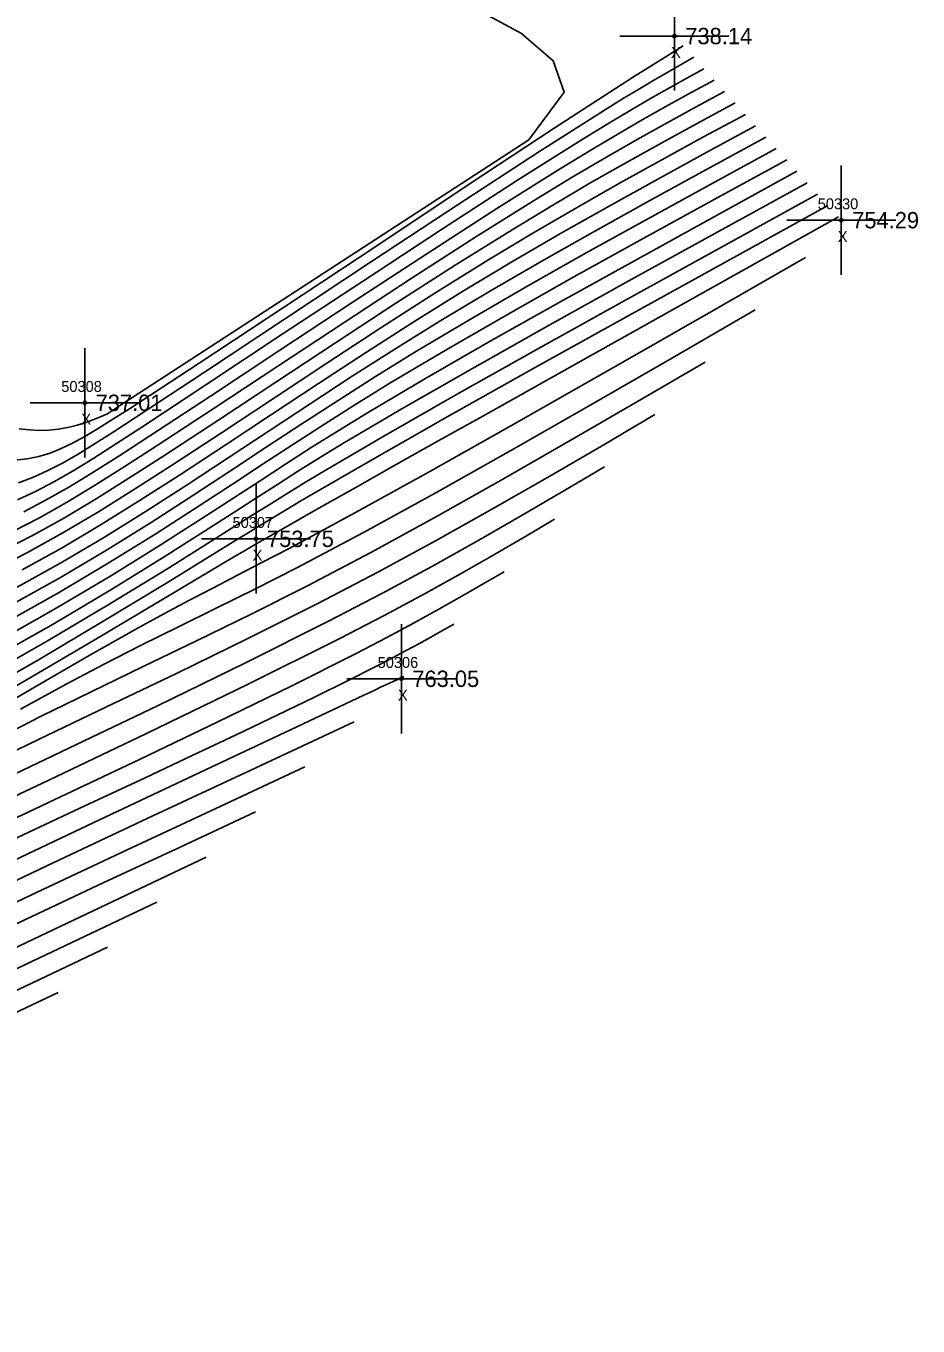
# Model space of a CAD drawing. Extents: x 1378535 to 1380697, y 997729 to 1000024.
# Drawn here: x 1380082.3 to 1380164.1, y 999151.9 to 999271.1 of the extents above; entities that cross this region are included whole.
import ezdxf

# ---------------------------------------------------------------- set-up
doc = ezdxf.new("R2010")
doc.units = 0
for name, color, linetype in [('RD_DTM_Major1', 7, 'Continuous'), ('RD_DTM_Minor1', 7, 'Continuous'), ('RD_EX_Misc', 7, 'Continuous'), ('RD_EX_Misc_txCode', 7, 'Continuous'), ('RD_EX_TX_Misc_ELEV', 7, 'Continuous'), ('RD_SMD_Locator', 7, 'Continuous')]:
    doc.layers.add(name, color=color, linetype=linetype)

msp = doc.modelspace()

# ---------------------------------------------------------------- linework, layer by layer
at = {"layer": 'RD_DTM_Major1'}
for points in [[(1380143.52, 999268.22), (1380142.38, 999267.57), (1380141.2, 999266.89), (1380139.94, 999266.16), (1380138.55, 999265.34), (1380137, 999264.4), (1380135.24, 999263.31), (1380129.22, 999259.48), (1380121.93, 999254.74), (1380113.97, 999249.51), (1380105.97, 999244.22), (1380098.55, 999239.31), (1380092.31, 999235.2), (1380090.36, 999233.92), (1380088.62, 999232.81), (1380087.06, 999231.85), (1380085.63, 999231.03), (1380084.28, 999230.33), (1380082.97, 999229.74), (1380081.57, 999229.22)], [(1380148.26, 999262.99), (1380144.43, 999260.92), (1380140.59, 999258.82), (1380136.7, 999256.67), (1380132.76, 999254.43), (1380128.75, 999252.09), (1380124.63, 999249.62), (1380119.77, 999246.59), (1380114.83, 999243.42), (1380109.88, 999240.18), (1380104.98, 999236.95), (1380100.21, 999233.81), (1380095.63, 999230.81), (1380092.22, 999228.62), (1380088.91, 999226.56), (1380085.66, 999224.63), (1380082.41, 999222.82), (1380079.1, 999221.14), (1380075.67, 999219.57), (1380071.88, 999218.03), (1380068, 999216.64), (1380064.14, 999215.43), (1380061.16, 999214.63)], [(1380152.99, 999257.77), (1380145.61, 999253.72), (1380138.36, 999249.73), (1380131.39, 999245.87), (1380124.85, 999242.19), (1380118.87, 999238.75), (1380113.59, 999235.63), (1380110.92, 999233.99), (1380108.44, 999232.44), (1380106.08, 999230.92), (1380103.74, 999229.41), (1380101.35, 999227.85), (1380098.82, 999226.21), (1380094.59, 999223.51), (1380089.96, 999220.64), (1380085.03, 999217.71), (1380079.92, 999214.83), (1380074.73, 999212.12), (1380069.57, 999209.7), (1380066.19, 999208.29)], [(1380153.77, 999249.87), (1380144.74, 999244.69), (1380135.9, 999239.64), (1380127.45, 999234.84), (1380119.59, 999230.42), (1380112.51, 999226.5), (1380106.4, 999223.2), (1380103.91, 999221.9), (1380101.61, 999220.71), (1380099.4, 999219.57), (1380097.22, 999218.43), (1380094.98, 999217.25), (1380092.61, 999215.95), (1380088.07, 999213.38), (1380083.11, 999210.5), (1380077.93, 999207.49), (1380072.75, 999204.55), (1380067.77, 999201.84), (1380066.44, 999201.17)], [(1380130.74, 999225.87), (1380128.02, 999224.26), (1380125.2, 999222.62), (1380122.19, 999220.9), (1380118.88, 999219.07), (1380115.19, 999217.08), (1380111, 999214.91), (1380102.66, 999210.75), (1380093.33, 999206.23), (1380083.72, 999201.66), (1380074.52, 999197.33)], [(1380107.86, 999203.17), (1380099.68, 999199.37), (1380091.5, 999195.55), (1380083.29, 999191.69), (1380075.05, 999187.78), (1380066.76, 999183.78), (1380058.43, 999179.69), (1380050.68, 999175.82), (1380043.08, 999171.97), (1380035.81, 999168.25), (1380029.08, 999164.79), (1380023.07, 999161.69), (1380018.1, 999159.13)], [(1380085.23, 999182.5), (1380062.82, 999171.88), (1380060.7, 999170.79)]]:
    msp.add_lwpolyline(points, dxfattribs=at)
at = {"layer": 'RD_DTM_Minor1'}
for points in [[(1380123.54, 999272.65), (1380127.72, 999270.41), (1380130.62, 999267.91), (1380131.64, 999265.01), (1380128.4, 999260.66), (1380097.4, 999240.52), (1380090.93, 999236.32), (1380089.74, 999235.54), (1380088.81, 999235.13), (1380087.86, 999234.79), (1380086.96, 999234.51), (1380086.11, 999234.29), (1380085.23, 999234.13), (1380084.37, 999234.03), (1380083.49, 999234.01), (1380082.59, 999234.06), (1380081.64, 999234.17)], [(1380142.57, 999269.26), (1380140.9, 999268.23), (1380140.01, 999267.68), (1380139.05, 999267.08), (1380138.01, 999266.43), (1380136.86, 999265.69), (1380130.72, 999261.71), (1380123.03, 999256.64), (1380114.54, 999251.01), (1380105.99, 999245.35), (1380098.16, 999240.18), (1380091.78, 999236.01), (1380090.25, 999235.04), (1380088.9, 999234.19), (1380087.67, 999233.46), (1380086.55, 999232.85), (1380085.51, 999232.35), (1380084.5, 999231.94), (1380083.44, 999231.62), (1380082.37, 999231.4), (1380081.24, 999231.28)], [(1380144.46, 999267.17), (1380142.9, 999266.31), (1380141.29, 999265.41), (1380139.57, 999264.44), (1380137.7, 999263.35), (1380135.63, 999262.12), (1380133.3, 999260.7), (1380127.37, 999256.95), (1380120.49, 999252.5), (1380113.14, 999247.68), (1380105.78, 999242.83), (1380098.87, 999238.26), (1380092.89, 999234.33), (1380090.57, 999232.82), (1380088.49, 999231.49), (1380086.6, 999230.32), (1380084.83, 999229.31), (1380083.15, 999228.42), (1380081.49, 999227.65)], [(1380145.41, 999266.13), (1380143.35, 999265.01), (1380141.24, 999263.85), (1380139.02, 999262.6), (1380136.65, 999261.24), (1380134.07, 999259.71), (1380131.22, 999257.98), (1380125.46, 999254.36), (1380119.03, 999250.22), (1380112.29, 999245.81), (1380105.57, 999241.38), (1380099.2, 999237.17), (1380093.53, 999233.45), (1380090.89, 999231.73), (1380088.48, 999230.21), (1380086.25, 999228.85), (1380084.13, 999227.65), (1380082.08, 999226.57)], [(1380146.36, 999265.08), (1380143.75, 999263.67), (1380141.1, 999262.22), (1380138.35, 999260.69), (1380135.46, 999259.04), (1380132.38, 999257.23), (1380129.06, 999255.22), (1380123.54, 999251.76), (1380117.6, 999247.94), (1380111.47, 999243.92), (1380105.37, 999239.91), (1380099.54, 999236.06), (1380094.21, 999232.57), (1380091.28, 999230.68), (1380088.55, 999228.97), (1380085.98, 999227.42), (1380083.5, 999226.02), (1380081.06, 999224.75)], [(1380147.31, 999264.04), (1380144.11, 999262.31), (1380140.88, 999260.54), (1380137.57, 999258.71), (1380134.16, 999256.76), (1380130.6, 999254.68), (1380126.86, 999252.42), (1380121.65, 999249.17), (1380116.2, 999245.67), (1380110.66, 999242.05), (1380105.18, 999238.43), (1380099.88, 999234.94), (1380094.91, 999231.69), (1380091.72, 999229.64), (1380088.7, 999227.75), (1380085.79, 999226.01), (1380082.93, 999224.41), (1380080.06, 999222.94)], [(1380149.2, 999261.95), (1380144.72, 999259.51), (1380140.23, 999257.06), (1380135.76, 999254.58), (1380131.29, 999252.06), (1380126.84, 999249.47), (1380122.4, 999246.81), (1380117.93, 999244.03), (1380113.5, 999241.19), (1380109.11, 999238.33), (1380104.78, 999235.47), (1380100.53, 999232.66), (1380096.36, 999229.93), (1380092.75, 999227.61), (1380089.18, 999225.38), (1380085.59, 999223.26), (1380081.92, 999221.24)], [(1380150.15, 999260.9), (1380144.97, 999258.09), (1380139.83, 999255.27), (1380134.74, 999252.45), (1380129.75, 999249.63), (1380124.88, 999246.81), (1380120.16, 999243.99), (1380116.12, 999241.48), (1380112.19, 999238.98), (1380108.35, 999236.47), (1380104.57, 999233.98), (1380100.82, 999231.5), (1380097.06, 999229.04), (1380093.3, 999226.61), (1380089.47, 999224.23), (1380085.54, 999221.9), (1380081.47, 999219.66)], [(1380152.05, 999258.81), (1380145.41, 999255.19), (1380138.88, 999251.6), (1380132.54, 999248.09), (1380126.51, 999244.69), (1380120.88, 999241.45), (1380115.74, 999238.4), (1380112.6, 999236.46), (1380109.65, 999234.6), (1380106.82, 999232.77), (1380104.03, 999230.95), (1380101.21, 999229.09), (1380098.26, 999227.17), (1380094.18, 999224.55), (1380089.82, 999221.84), (1380085.25, 999219.12), (1380080.52, 999216.47)], [(1380151.1, 999259.86), (1380145.2, 999256.64), (1380139.37, 999253.45), (1380133.67, 999250.29), (1380128.15, 999247.18), (1380122.89, 999244.14), (1380117.94, 999241.19), (1380114.33, 999238.96), (1380110.9, 999236.77), (1380107.57, 999234.62), (1380104.3, 999232.47), (1380101.02, 999230.3), (1380097.67, 999228.11), (1380093.74, 999225.58), (1380089.67, 999223.04), (1380085.45, 999220.53), (1380081.09, 999218.11)], [(1380153.94, 999256.72), (1380145.81, 999252.25), (1380137.86, 999247.87), (1380130.27, 999243.66), (1380123.22, 999239.7), (1380116.91, 999236.08), (1380111.5, 999232.9), (1380109.3, 999231.56), (1380107.27, 999230.3), (1380105.33, 999229.07), (1380103.41, 999227.84), (1380101.43, 999226.57), (1380099.33, 999225.22), (1380094.95, 999222.44), (1380090.04, 999219.41), (1380084.75, 999216.27), (1380079.27, 999213.17)], [(1380154.89, 999255.68), (1380146.07, 999250.82), (1380137.47, 999246.07), (1380129.29, 999241.53), (1380121.76, 999237.3), (1380115.09, 999233.5), (1380109.49, 999230.21), (1380107.75, 999229.17), (1380106.13, 999228.18), (1380104.58, 999227.21), (1380103.03, 999226.24), (1380099.76, 999224.18), (1380095.18, 999221.31), (1380089.96, 999218.11), (1380084.32, 999214.76), (1380078.49, 999211.45)], [(1380155.84, 999254.63), (1380146.6, 999249.54), (1380137.56, 999244.55), (1380128.92, 999239.75), (1380120.9, 999235.25), (1380113.69, 999231.15), (1380107.49, 999227.55), (1380106.24, 999226.8), (1380105.02, 999226.07), (1380103.83, 999225.35), (1380102.65, 999224.63), (1380101.44, 999223.9), (1380095.09, 999220), (1380089.41, 999216.56), (1380083.41, 999213), (1380077.31, 999209.52)], [(1380156.79, 999253.59), (1380132.89, 999240.22), (1380124.17, 999235.34), (1380120.14, 999233.09), (1380116.23, 999230.89), (1380112.47, 999228.77), (1380108.86, 999226.73), (1380105.41, 999224.76), (1380104.43, 999224.2), (1380103.45, 999223.64), (1380102.47, 999223.07), (1380101.46, 999222.48), (1380100.43, 999221.88), (1380099.35, 999221.24), (1380094.27, 999218.22), (1380088.52, 999214.78), (1380082.38, 999211.18), (1380076.16, 999207.63)], [(1380149.17, 999245.07), (1380141.58, 999240.68), (1380134.1, 999236.36), (1380126.81, 999232.2), (1380119.82, 999228.28), (1380113.22, 999224.66), (1380107.11, 999221.43), (1380103.31, 999219.49), (1380099.72, 999217.71), (1380096.25, 999216.01), (1380092.85, 999214.32), (1380089.44, 999212.6), (1380085.96, 999210.77), (1380081.77, 999208.47)], [(1380144.56, 999240.27), (1380138.37, 999236.66), (1380132.2, 999233.08), (1380126.07, 999229.57), (1380119.98, 999226.15), (1380113.96, 999222.87), (1380108.02, 999219.75), (1380102.92, 999217.19), (1380097.91, 999214.74), (1380093.01, 999212.38), (1380088.24, 999210.07), (1380083.61, 999207.79), (1380079.14, 999205.5)], [(1380139.95, 999235.47), (1380135.06, 999232.59), (1380130.12, 999229.71), (1380125.08, 999226.83), (1380119.91, 999223.94), (1380114.56, 999221.04), (1380108.99, 999218.12), (1380102.63, 999214.93), (1380096.13, 999211.76), (1380089.67, 999208.67), (1380083.42, 999205.69), (1380077.59, 999202.86)], [(1380135.35, 999230.67), (1380131.62, 999228.47), (1380127.8, 999226.24), (1380123.82, 999223.96), (1380119.57, 999221.59), (1380114.98, 999219.11), (1380109.95, 999216.49), (1380102.41, 999212.7), (1380094.35, 999208.78), (1380086.21, 999204.89), (1380078.44, 999201.2)], [(1380126.13, 999221.07), (1380124.22, 999219.96), (1380122.24, 999218.82), (1380120.14, 999217.64), (1380117.87, 999216.38), (1380115.36, 999215.04), (1380112.56, 999213.57), (1380106.61, 999210.58), (1380099.87, 999207.29), (1380092.68, 999203.85), (1380085.44, 999200.42), (1380078.5, 999197.17)], [(1380121.53, 999216.27), (1380120.48, 999215.68), (1380119.41, 999215.08), (1380118.31, 999214.47), (1380117.14, 999213.83), (1380115.9, 999213.17), (1380114.56, 999212.47), (1380111.83, 999211.09), (1380108.74, 999209.56), (1380105.31, 999207.91), (1380101.55, 999206.12), (1380097.51, 999204.21), (1380093.19, 999202.18), (1380087.21, 999199.38), (1380080.98, 999196.46)], [(1380116.92, 999211.47), (1380115.88, 999210.98), (1380114.8, 999210.47), (1380114.33, 999210.24), (1380113.82, 999210), (1380113.27, 999209.75), (1380112.68, 999209.47), (1380106.54, 999206.58), (1380098.22, 999202.67), (1380088.49, 999198.09), (1380078.11, 999193.17)], [(1380112.39, 999207.31), (1380102.89, 999202.88), (1380093.46, 999198.47), (1380084.19, 999194.11), (1380075.14, 999189.81)], [(1380103.34, 999199.04), (1380096.42, 999195.83), (1380089.41, 999192.57), (1380082.23, 999189.2), (1380074.79, 999185.66), (1380067.01, 999181.91), (1380058.79, 999177.87), (1380049.44, 999173.2), (1380039.99, 999168.41), (1380030.95, 999163.79), (1380022.85, 999159.6), (1380016.19, 999156.13), (1380011.49, 999153.66), (1380010.78, 999153.28), (1380010.47, 999153.11), (1380009.57, 999152.63), (1380009.49, 999152.58), (1380009.33, 999152.49), (1380009.01, 999152.32), (1380008.3, 999151.92)], [(1380098.81, 999194.9), (1380060.39, 999176.7), (1380015.31, 999153.56)], [(1380094.28, 999190.77), (1380061.2, 999175.1), (1380022.38, 999155.17)], [(1380089.76, 999186.64), (1380062.01, 999173.49), (1380029.45, 999156.77)]]:
    msp.add_lwpolyline(points, dxfattribs=at)
at = {"layer": 'RD_EX_Misc'}
for p, q in [((1380141.75, 999265.17), (1380141.75, 999275.17)), ((1380136.75, 999270.17), (1380146.75, 999270.17)), ((1380157.06, 999248.29), (1380157.06, 999258.29)), ((1380152.06, 999253.29), (1380162.06, 999253.29)), ((1380087.66, 999231.55), (1380087.66, 999241.55)), ((1380082.66, 999236.55), (1380092.66, 999236.55)), ((1380103.38, 999219.08), (1380103.38, 999229.08)), ((1380098.38, 999224.08), (1380108.38, 999224.08)), ((1380116.71, 999206.25), (1380116.71, 999216.25)), ((1380111.71, 999211.25), (1380121.71, 999211.25))]:
    msp.add_line(p, q, dxfattribs=at)
at = {"layer": 'RD_SMD_Locator'}
for centre in [(1380141.75, 999270.17), (1380157.06, 999253.29), (1380087.66, 999236.55), (1380103.38, 999224.08), (1380116.71, 999211.25)]:
    msp.add_circle(centre, 0.15, dxfattribs=at)

# ---------------------------------------------------------------- texts
at = {"layer": 'RD_EX_Misc_txCode'}
for s, p in [('X', (1380141.44, 999268.17)), ('50330', (1380154.9, 999254.29)), ('X', (1380156.74, 999251.29)), ('50308', (1380085.51, 999237.55)), ('X', (1380087.35, 999234.55)), ('50307', (1380101.22, 999225.08)), ('X', (1380103.06, 999222.08)), ('50306', (1380114.53, 999212.25)), ('X', (1380116.39, 999209.25))]:
    msp.add_text(s, height=1, dxfattribs=at).set_placement(p)
at = {"layer": 'RD_EX_TX_Misc_ELEV'}
for s, p in [('738.14', (1380142.75, 999269.42)), ('754.29', (1380158.06, 999252.54)), ('737.01', (1380088.66, 999235.8)), ('753.75', (1380104.38, 999223.33)), ('763.05', (1380117.71, 999210.5))]:
    msp.add_text(s, height=1.5, dxfattribs=at).set_placement(p)

doc.saveas('drawing.dxf')
